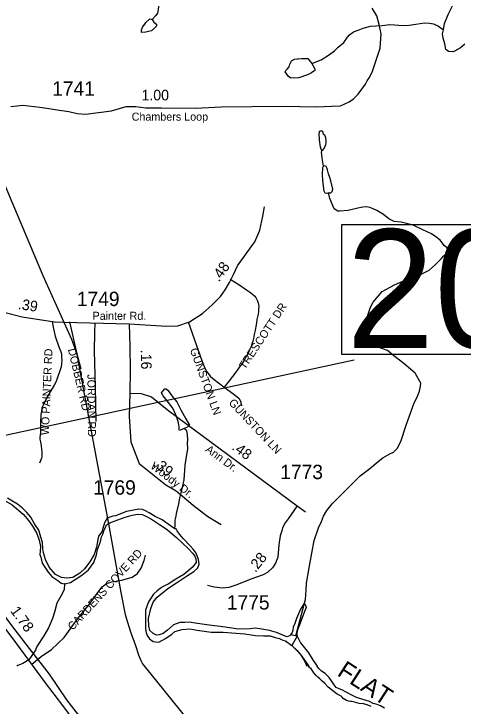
# Model space of a CAD drawing. Extents: x 1950930 to 2061844, y 904556 to 1017002.
# Drawn here: x 2017334 to 2022647, y 909493 to 917674 of the extents above; entities that cross this region are included whole.
import ezdxf

# ---------------------------------------------------------------- set-up
doc = ezdxf.new("R2010")
doc.units = 0
for name, color, linetype in [('Exist Hydrographic Creek Single Shore', 7, 'Continuous'), ('Exist Hydrographic Misc Water Feature', 7, 'Continuous'), ('Exist Hydrographic River Shore', 7, 'Continuous'), ('Exist Hydrographic River Shore Label', 7, 'Continuous'), ('Exist Railroad Mainline', 7, 'Continuous'), ('Exist Road Non-System Type 51', 7, 'Continuous'), ('Exist Road Non-System Type 51 Label', 7, 'Continuous'), ('Exist Road Primary US Attributed', 7, 'Continuous'), ('Exist Road Primary US Mileage Hundredths English Label', 7, 'Continuous'), ('Exist Road Primary US Structure Standard Bridge CELL', 7, 'Continuous'), ('Exist Road Primary US Structure Standard Bridge Number Label', 7, 'Continuous'), ('Exist Road Secondary Type 51 Attributed', 7, 'Continuous'), ('Exist Road Secondary Type 51 Label', 7, 'Continuous'), ('Exist Road Secondary Type 51 Number Label', 7, 'Continuous')]:
    doc.layers.add(name, color=color, linetype=linetype)

msp = doc.modelspace()

# ---------------------------------------------------------------- linework, layer by layer
at = {"layer": 'Exist Hydrographic Creek Single Shore'}
for points in [[(2022416.1, 917486), (2022424.1, 917558.1), (2022468, 917666.1), (2022522, 917768), (2022592, 917884.4), (2022693.7, 918044.4), (2022757.7, 918140.2), (2022809.8, 918216.3), (2022855.8, 918264.5), (2022905.6, 918324.5), (2022945.6, 918368.3), (2022977.6, 918408.4), (2023015.5, 918448.6), (2023057.5, 918498.6), (2023095.6, 918544.4), (2023121.6, 918584.6), (2023133.5, 918604.7), (2023153.4, 918658.7), (2023171.3, 918732.5), (2023169.3, 918780.5), (2023167.2, 918820.6), (2023153.5, 918854.6), (2023145.3, 918872.5), (2023143.4, 918904.7)], [(2022666.2, 917316.1), (2022616.4, 917272.2), (2022580.2, 917252.3), (2022554.3, 917236.1), (2022526.5, 917224.2), (2022474.4, 917228.2), (2022440.4, 917252.2), (2022430.3, 917318), (2022408.4, 917386.1), (2022404.2, 917438), (2022416.1, 917486)], [(2022467.8, 914862), (2022521.8, 914902.2), (2022585.8, 914950.1), (2022669.9, 915002.2), (2022803.7, 915062.4), (2022953.8, 915114.5), (2023049.6, 915162.4), (2023167.5, 915214.4), (2023307.8, 915268.6), (2023399.5, 915292.6), (2023559.7, 915374.6), (2023691.5, 915451), (2023781.3, 915508.9), (2023835.4, 915538.9), (2023879.6, 915563), (2023915.3, 915595), (2023937.3, 915623.1), (2023943.3, 915663)], [(2017938.3, 910937.2), (2017934.3, 910936.9), (2017928.3, 910869.1), (2017888.4, 910793.2), (2017842.3, 910709.1), (2017812.6, 910605.1), (2017790.7, 910529), (2017744.8, 910416.8), (2017688.7, 910322.8), (2017606.7, 910198.8), (2017590.7, 910154.8), (2017512.8, 910038.9), (2017441.1, 909996.8), (2017380.9, 909974.7), (2017370.8, 909964.7)]]:
    msp.add_lwpolyline(points, dxfattribs=at)
at = {"layer": 'Exist Hydrographic Misc Water Feature'}
for p, q in [((2017934.6, 910937.9), (2017938.7, 910937.3)), ((2020683.1, 910321.1), (2020621, 910208.9))]:
    msp.add_line(p, q, dxfattribs=at)
for points in [[(2019078, 918005.9), (2019059.8, 917934.1), (2019053.9, 917810.1), (2019042.1, 917728), (2019032, 917683.9), (2019012, 917656.1), (2018968, 917607.8)], [(2018968, 917607.8), (2018988.1, 917575.9), (2019022, 917551.9), (2019022.3, 917531.9), (2019018.2, 917524.1), (2019000.1, 917508), (2018960.3, 917471.8), (2018924.4, 917464), (2018896.3, 917456), (2018844.4, 917451.9), (2018842.3, 917479.8), (2018854.2, 917516), (2018884.2, 917553.7), (2018894.1, 917571.9), (2018940, 917615.9), (2018956, 917612), (2018968, 917607.8)], [(2020858.6, 917087), (2020968.5, 917131.3), (2021066.3, 917195.3), (2021124.5, 917235.4), (2021170.4, 917279.4), (2021236.2, 917335.5), (2021278.2, 917397.3), (2021304.3, 917425.3), (2021350.4, 917461.4), (2021406.2, 917481.6), (2021464.2, 917505.4), (2021550.3, 917529.5), (2021690.3, 917537.8), (2021780.1, 917549.7), (2021940.3, 917537.9), (2022008.3, 917541.7), (2022088.3, 917553.8), (2022188, 917565.9), (2022248.3, 917562), (2022296.1, 917556.1), (2022356.3, 917529.9), (2022416.1, 917486)], [(2020858.6, 917087), (2020894.4, 917023.3), (2020894.6, 917003.2), (2020882.6, 916995.3), (2020854.6, 916975.2), (2020804.7, 916955.2), (2020702.5, 916918.9), (2020698.6, 916919), (2020610.6, 916914.9), (2020582.4, 916934.9), (2020560.7, 916962.9), (2020542.5, 916986.9), (2020550.4, 917002.8), (2020566.4, 917018.9), (2020588.4, 917047), (2020598.6, 917080.9), (2020618.4, 917118.9), (2020652.3, 917138.9), (2020684.5, 917143.1), (2020696.3, 917142.9), (2020736.5, 917147), (2020808.3, 917147.1), (2020838.4, 917111), (2020858.6, 917087)], [(2020975.1, 916055.2), (2020961.2, 916099.1), (2020948.9, 916185), (2020949.1, 916195.2), (2020943, 916247.1), (2020947, 916283.2), (2020957, 916291.1), (2020973.1, 916291.1), (2020984.8, 916287.3), (2020990.9, 916247.1), (2021003.1, 916251.1), (2021015, 916223.3), (2021023, 916183.1), (2021023.2, 916159.2), (2021018.9, 916127.1), (2021003, 916087.1), (2020975.1, 916055.2)], [(2020995.3, 915875.2), (2020979.2, 915967.1), (2020977.1, 916011.1), (2020971.2, 916039.2), (2020975.1, 916055.2)], [(2021053.4, 915557.4), (2021033.3, 915551.2), (2021013.3, 915555.2), (2021003.3, 915579.1), (2020999.3, 915607), (2020991.4, 915671.2), (2020987.3, 915707.1), (2020983.3, 915771.1), (2020987.1, 915859.3), (2020995.3, 915875.2)], [(2021053.4, 915557.4), (2021081.3, 915559.1), (2021099.4, 915575.1), (2021107.5, 915603.2), (2021083.2, 915699.2), (2021069.3, 915739.2), (2021055.2, 915785.1), (2021041.3, 915831.3), (2021035.3, 915855), (2021027.1, 915871.3), (2021011.2, 915879.2), (2020995.3, 915875.2)], [(2022467.8, 914862), (2022460, 914880.2), (2022457.9, 914908.1), (2022425.7, 914934.1), (2022373.8, 914998.1), (2022321.8, 915037.9), (2022271.7, 915076), (2022169.6, 915121.8), (2022053.6, 915175.7), (2021961.6, 915199.9), (2021913.6, 915211.8), (2021829.7, 915219.7), (2021767.7, 915251.5), (2021705.7, 915301.7), (2021627.7, 915351.6), (2021583.5, 915371.5), (2021543.4, 915387.4), (2021507.5, 915395.4), (2021459.5, 915391.5), (2021399.5, 915379.6), (2021285.4, 915351.4), (2021189.4, 915343.2), (2021165.5, 915343.4), (2021121.4, 915371.2), (2021071.4, 915491.4), (2021053.4, 915557.4)], [(2019349.3, 912775.9), (2019291.3, 912751.9), (2019289.2, 912760.1), (2019289, 912768), (2019289.2, 912792), (2019279.1, 912840.1), (2019261.1, 912908), (2019216.9, 913008.1), (2019213.1, 913016), (2019160.9, 913079.8), (2019100.9, 913159.8), (2019081, 913196), (2019094.8, 913216), (2019121, 913244), (2019136.8, 913244), (2019159, 913223.9), (2019180.9, 913188), (2019212.8, 913144), (2019260.9, 913087.9), (2019272.8, 913064), (2019309.2, 912996), (2019369, 912888.1), (2019409.1, 912812.1), (2019385.3, 912788), (2019349.3, 912775.9)], [(2019235.8, 911588), (2019241.9, 911628), (2019241.9, 911691.9), (2019251.7, 911740), (2019255.9, 911767.8), (2019285.9, 911884), (2019295.8, 911952.1), (2019323.6, 912060.1), (2019349.5, 912168.2), (2019357.4, 912279.9), (2019359.5, 912336), (2019375.5, 912444), (2019389.4, 912528), (2019385.2, 912608.2), (2019391.3, 912635.9), (2019389.1, 912703.9), (2019379.2, 912748.1), (2019361.2, 912763.9), (2019349.3, 912775.9)], [(2020774.3, 910700.9), (2020762.4, 910701.1), (2020722.5, 910639.1), (2020674.9, 910529), (2020652.9, 910456.8), (2020634.7, 910429.1), (2020633.1, 910392.9), (2020626.7, 910363), (2020606.8, 910334.8)], [(2020774.3, 910700.9), (2020780.7, 910687.1), (2020788.7, 910657), (2020770.9, 910613), (2020730.7, 910505.1), (2020684.7, 910385), (2020679, 910344.9), (2020683.1, 910321.1)], [(2020621, 910208.9), (2020682.9, 910149.1), (2020724.9, 910105), (2020782.3, 910021.7), (2020816.4, 909968.5)]]:
    msp.add_lwpolyline(points, dxfattribs=at)
at = {"layer": 'Exist Hydrographic River Shore'}
for points in [[(2020667.6, 910323.7), (2020780.5, 910752.8), (2020788.4, 910864.9), (2020792.4, 910944.9), (2020824.4, 911127), (2020856.2, 911300.9), (2020883.9, 911449), (2020937.9, 911601.1), (2020969.9, 911676.9), (2020995.8, 911737.1), (2021035.9, 911805.2), (2021097.6, 911885.3), (2021285.6, 912073.4), (2021429.6, 912213.5), (2021541.4, 912301.4), (2021641.5, 912385.4), (2021695.5, 912425.6), (2021781.2, 912475.7), (2021821.3, 912495.5), (2021867.2, 912539.5), (2021911.2, 912619.7), (2021971.3, 912811.7), (2022013, 912923.7), (2022065.1, 913065.7), (2022105.1, 913155.8), (2022128.9, 913215.7), (2022143, 913275.8), (2022145, 913307.9), (2022080.8, 913427.7), (2021944.7, 913541.8), (2021828.7, 913631.8), (2021752.6, 913695.7), (2021672.5, 913723.6), (2021610.7, 913751.5), (2021560.4, 913779.4), (2021520.5, 913847.5), (2021510.6, 913923.5), (2021506.4, 913993.5), (2021518.4, 914111.4), (2021552.2, 914207.5), (2021584.3, 914267.5), (2021644.3, 914343.4), (2021688.2, 914391.4), (2021834, 914471.8), (2021962.1, 914527.8), (2022038.2, 914541.7), (2022246.1, 914646), (2022314, 914709.9), (2022392, 914782.2), (2022417.9, 914814.1), (2022467.8, 914862)], [(2016675.8, 912060.3), (2016727.8, 912052.3), (2016781.8, 912028.3), (2016897.7, 912016.3), (2016993.6, 912004.5), (2017091.6, 911984.4), (2017185.7, 911948.7), (2017313.8, 911872.5), (2017445.7, 911762.8), (2017509.7, 911684.7), (2017562, 911608.8), (2017604.1, 911532.8), (2017631.9, 911452.8), (2017650.1, 911380.9), (2017646, 911324.9), (2017642.3, 911284.9), (2017652.1, 911252.9), (2017670.3, 911181), (2017740.3, 911076.8), (2017782.3, 911025.1), (2017852.5, 910977), (2017894.5, 910945), (2017914.4, 910941), (2017938.3, 910937.2)], [(2019235.8, 911588), (2019186, 911623.9), (2019085.8, 911695.8), (2019003.9, 911735.9), (2018935.8, 911775.7), (2018889.7, 911799.6), (2018853.9, 911815.8), (2018813.6, 911819.6), (2018667.7, 911791.4), (2018537.7, 911741.6), (2018505.8, 911737.3), (2018467.8, 911725.3), (2018435.7, 911713.5), (2018405.8, 911661.3), (2018386, 911593.5), (2018374, 911553.3), (2018333.9, 911501.3), (2018326.2, 911461.5), (2018310.2, 911373.2), (2018282.2, 911285.2), (2018234.1, 911197.2), (2018170.1, 911117.2), (2018112.2, 911065.2), (2018030.4, 911013.1), (2017958.4, 911005), (2017898.2, 911013.2), (2017824.4, 911049.1), (2017750.1, 911137), (2017706.3, 911224.9), (2017686, 911305), (2017676.1, 911352.8), (2017672.1, 911425.1), (2017654, 911488.8), (2017629.8, 911571), (2017579.9, 911648.8), (2017535.8, 911724.9), (2017485.8, 911780.7), (2017435.7, 911832.9), (2017377.6, 911880.7), (2017257.6, 911950.8)], [(2017938.3, 910937.2), (2018004.2, 910953.2), (2018138.3, 911041.4), (2018218.4, 911105.3), (2018278.2, 911189.4), (2018310, 911281.3), (2018324.1, 911345.3), (2018350.1, 911413.4), (2018364.1, 911453.5), (2018370.1, 911493.4), (2018387.9, 911525.5), (2018402.1, 911577.4), (2018415.8, 911605.3), (2018427.9, 911637.5), (2018469.8, 911661.3), (2018563.9, 911693.5), (2018649.9, 911725.5), (2018731.8, 911749.7), (2018799.7, 911763.8), (2018851.8, 911759.7), (2018887.9, 911743.6), (2018961.9, 911703.6), (2019056, 911639.7), (2019109.8, 911603.8), (2019151.9, 911576), (2019256, 911487.9), (2019322, 911426.1), (2019402.1, 911348), (2019448.1, 911300.1), (2019472.3, 911264.2), (2019486, 911232.1), (2019488.2, 911192), (2019442.3, 911131.9), (2019342.1, 911048), (2019248.4, 910991.8), (2019160.3, 910935.9), (2019116.2, 910915.8), (2019080.4, 910895.9), (2019030.3, 910855.9), (2018984.6, 910815.8), (2018924.3, 910727.8), (2018892.4, 910627.7), (2018890.7, 910575.6), (2018888.7, 910511.6), (2018888.7, 910463.7), (2018890.8, 910407.6), (2018896.8, 910363.8), (2018908.8, 910327.8), (2018938.9, 910287.8), (2018980.9, 910255.7), (2019012.9, 910251.8), (2019048.6, 910247.8), (2019126.6, 910291.8), (2019200.6, 910343.7), (2019238.6, 910375.8), (2019322.8, 910400), (2019414.5, 910407.9), (2019502.8, 910392), (2019668.7, 910368.2), (2019808.8, 910368.3), (2020066.7, 910348.5), (2020190.6, 910328.5), (2020286.7, 910324.6), (2020362.8, 910324.7), (2020424.8, 910304.7), (2020476.7, 910292.8), (2020512.7, 910272.7), (2020546.7, 910264.7), (2020620.6, 910208.7), (2020682.7, 910148.7), (2020724.8, 910104.9), (2020773, 910020.8), (2020799.1, 909966.8)], [(2020606.8, 910334.7), (2020602.8, 910328.9), (2020566.7, 910312.9), (2020542.9, 910320.6), (2020438.8, 910362.8), (2020356.6, 910388.8), (2020242.8, 910408.5), (2020186.5, 910416.6), (2020126.6, 910408.6), (2019988.7, 910404.3), (2019804.6, 910432.3), (2019644.5, 910452.1), (2019478.5, 910472.2), (2019406.6, 910486.2), (2019354.7, 910480), (2019294.6, 910479.9), (2019220.6, 910455.9), (2019150.7, 910391.7), (2019100.7, 910351.7), (2019052.7, 910335.6), (2019020.8, 910331.7), (2018980.9, 910351.9), (2018942.6, 910387.8), (2018928.5, 910439.6), (2018924.5, 910527.6), (2018952.5, 910647.8), (2018980.4, 910723.7), (2019026.5, 910779.8), (2019156.3, 910883.8), (2019258.4, 910951.9), (2019376.2, 911027.9), (2019460.3, 911084), (2019510.1, 911128.2), (2019524.2, 911172.2), (2019518, 911224.2), (2019488.1, 911300), (2019454, 911347.9), (2019420, 911388), (2019340, 911472), (2019293.9, 911523.8), (2019263.8, 911563.8), (2019251.9, 911588), (2019235.8, 911588)], [(2020682.7, 910321), (2020606.8, 910334.7)], [(2020682.7, 910321), (2020722.7, 910240.8), (2020818.7, 910122.9), (2020874.9, 910032.9), (2020918.9, 909967)], [(2021558.7, 909490.9), (2021510.7, 909508.8), (2021468.7, 909518.9), (2021416.8, 909524.8), (2021362.7, 909538.7), (2021330.6, 909546.8), (2021314.8, 909546.7), (2021294.8, 909552.7), (2021266.7, 909560.7), (2021226.8, 909582.7), (2021214.7, 909600.6), (2021202.8, 909612.6), (2021156.7, 909636.6), (2021104.6, 909672.6), (2021050.7, 909718.6), (2021008.7, 909764.4), (2020976.6, 909792.5), (2020952.5, 909816.4), (2020928.5, 909836.5), (2020908.6, 909856.5), (2020880.6, 909886.5), (2020860.6, 909916.5), (2020848.5, 909932.4), (2020830.5, 909950.3), (2020816.4, 909968.4)], [(2021714.7, 909471), (2021670.7, 909498.9), (2021630.8, 909511), (2021580.8, 909522.8), (2021538.7, 909546.9), (2021486.8, 909562.8), (2021386.6, 909594.8), (2021328.6, 909622.8), (2021272.6, 909652.8), (2021212.7, 909684.6), (2021180.7, 909696.7), (2021146.6, 909712.6), (2021120.7, 909744.5), (2021096.6, 909780.6), (2021060.5, 909832.6), (2021014.5, 909880.5), (2020972.4, 909908.4), (2020940.4, 909938.5), (2020916.5, 909968.4)]]:
    msp.add_lwpolyline(points, dxfattribs=at)
at = {"layer": 'Exist Railroad Mainline'}
for points in [[(2016858.7, 916487), (2017159.1, 915799.4), (2017677.9, 914583.7), (2017924.2, 914031.8)], [(2017924.2, 914031.8), (2018014.3, 913829.8), (2018032.4, 913785.8), (2018050.5, 913729.8), (2018078.4, 913649.8), (2018461.6, 911606), (2018600.2, 910838.1), (2018650.3, 910576), (2018678.2, 910484), (2018712.3, 910372.1), (2018770.6, 910208), (2018808.5, 910100.2), (2018836.5, 910032.2), (2018854.6, 909994.2), (2020093, 908461.9)]]:
    msp.add_lwpolyline(points, dxfattribs=at)
at = {"layer": 'Exist Road Non-System Type 51'}
for points in [[(2019892, 914538.6), (2019994.5, 914476.4), (2020085, 914414.2), (2020132, 914382.6), (2020156.9, 914361.6), (2020181.8, 914336.2), (2020193.6, 914320.3), (2020203.2, 914307.3), (2020214.5, 914284.1), (2020216.2, 914279.1), (2020221.9, 914259), (2020227, 914238.1), (2020229.2, 914217.7), (2020228.1, 914187.8), (2020224.8, 914156.6), (2020220.8, 914124.4), (2020208.9, 914060.8), (2020201.5, 914021.8), (2020194.1, 913980.8), (2020185.6, 913930.4), (2020176.1, 913883.5), (2020166.5, 913838.3), (2020160.2, 913806.9), (2020149.5, 913772.4), (2020138.1, 913743.6), (2020122.9, 913711.3), (2020099.1, 913658.2), (2020086.1, 913633), (2020072, 913608.1), (2020054.5, 913575.4), (2020031.9, 913542.6), (2020013.2, 913518.2), (2019958.4, 913441.1), (2019878.1, 913337.6), (2019819.4, 913262.4)], [(2017785.8, 914040.4), (2017801.4, 913953.8), (2017822.2, 913863.3), (2017838, 913819.4), (2017875.1, 913718.9), (2017885.4, 913692.4), (2017895.9, 913655), (2017899.2, 913614.1), (2017900.1, 913584.1), (2017897.4, 913538), (2017892.1, 913504.1), (2017880, 913468.4), (2017843.6, 913352.2), (2017829.5, 913323.1), (2017810.4, 913286.1), (2017785.5, 913247.9), (2017722.8, 913141.8), (2017690.8, 913072.1), (2017672.5, 913034.8), (2017665.8, 913013), (2017658.8, 912974.2), (2017654.4, 912940.4), (2017648.5, 912839.4), (2017648.4, 912727.6), (2017643.1, 912692), (2017641.8, 912673.2), (2017642.2, 912653.7), (2017644.9, 912630.2), (2017649.6, 912612.8), (2017653.1, 912591.9), (2017657, 912568.4), (2017661.8, 912531.1), (2017663.8, 912507.1), (2017665.1, 912479.3), (2017665.1, 912458.4), (2017663.4, 912439.7), (2017659, 912423.2), (2017653.4, 912404.9), (2017637.5, 912362.8)], [(2017993, 914034.2), (2018075.5, 913670.9), (2018125, 913479.1)], [(2019393.2, 914036.1), (2019561.2, 913566.3), (2019585.1, 913506), (2019598, 913477.5), (2019616.4, 913444.4), (2019634.9, 913418.6), (2019655.1, 913393.8), (2019686.4, 913366.2), (2019768.2, 913301.8), (2019819.4, 913262.4)], [(2018292.8, 914023.5), (2018288, 913911.1), (2018284.8, 913686.4), (2018294.2, 913266.6), (2018303.2, 912857.1)], [(2019819.4, 913262.4), (2019862.1, 913229.6), (2019934.8, 913178), (2019996.4, 913129.2), (2020003.8, 913118.7), (2020015.8, 913091.1), (2020019.4, 913070.8), (2020024, 913049.7), (2020026.1, 913042)], [(2017545.2, 909990.1), (2017655.4, 910078.2), (2017778.8, 910163.6), (2017930.6, 910306.1), (2018092, 910529.1), (2018229.6, 910700), (2018338.9, 910851.9), (2018376.6, 910903.6), (2018430.6, 910941.4), (2018493.9, 910960.6), (2018610.4, 910982.2), (2018731.8, 911017.8), (2018796.8, 911061.2), (2018839.1, 911124.2), (2018873.6, 911215.9), (2018890.2, 911276.1)]]:
    msp.add_lwpolyline(points, dxfattribs=at)
at = {"layer": 'Exist Road Primary US Attributed'}
for points in [[(2016415.3, 912395.7), (2016416.5, 912307.1), (2016418.9, 912201.9), (2016426.1, 912096.6), (2016451.2, 911935.1), (2016469.1, 911829.8), (2016496.1, 911694.6), (2016538.4, 911572.2), (2016612.1, 911359.7), (2016689.2, 911191), (2016762.2, 911063), (2016921.9, 910816.6), (2017030.8, 910669.5), (2017296.7, 910319.4), (2017462.1, 910097.4), (2017693.2, 909785.8), (2017921.7, 909484.3), (2018031.7, 909334)], [(2018098.9, 909390.2), (2017961.4, 909567.4), (2017754.7, 909873.1), (2017517.3, 910174.8), (2017349.2, 910395.9), (2017128.3, 910683.3), (2016977.8, 910896.4), (2016856.6, 911082.3), (2016765.8, 911241.3), (2016697, 911398), (2016621.7, 911596.6), (2016569.6, 911790.3), (2016543.3, 911937.5), (2016524.2, 912078.6), (2016511, 912228.2), (2016507.4, 912300), (2016507.4, 912389.7)]]:
    msp.add_lwpolyline(points, dxfattribs=at)
at = {"layer": 'Exist Road Primary US Structure Standard Bridge Number Label'}
msp.add_line((2016820.8, 912608.6), (2021357.1, 913584.7), dxfattribs=at)
msp.add_lwpolyline([(2021213.6, 915184.4), (2024929.5, 915184.4), (2024929.5, 913647.9), (2021213.6, 913647.9)], close=True, dxfattribs=at)
at = {"layer": 'Exist Road Secondary Type 51 Attributed'}
msp.add_line((2017924.2, 914031.8), (2018698.5, 914012.8), dxfattribs=at)
for points in [[(2021521.4, 916895), (2021537.2, 916919.7), (2021569.1, 916985), (2021584.3, 917018.5), (2021665.5, 917268.4), (2021676.1, 917438.6), (2021653.3, 917546.5), (2021627.5, 917649.8), (2021570.1, 917742.1)], [(2017299.7, 916579.6), (2017439.4, 916596.3), (2017640.8, 916571.6), (2017775.7, 916551.5), (2017845.5, 916540.9), (2017982.5, 916521.4), (2018083.1, 916497.5), (2018180.3, 916489.9), (2018487.3, 916528.9), (2018662.6, 916578.6), (2018774.9, 916580.1), (2018892.7, 916564.5), (2019080.8, 916564.7), (2019480.8, 916560.8), (2019786.3, 916573.8), (2020514.3, 916582.2), (2020916.8, 916575.7), (2021088.8, 916583.8), (2021196.4, 916587.7), (2021298.8, 916636), (2021348.7, 916670), (2021406.6, 916724), (2021491.6, 916842.2), (2021512.9, 916881.7), (2021521.4, 916895)], [(2018698.5, 914012.8), (2019138.4, 913982.6), (2019272.3, 913986.6), (2019412.3, 914034.8), (2019566.2, 914134.8), (2019678.1, 914234.9), (2019778, 914334.9), (2019832, 914411), (2019884, 914498.9), (2019932, 914595), (2019977.9, 914695), (2020088.6, 914851.8), (2020183.9, 914978), (2020243.1, 915117.1), (2020279.2, 915282), (2020297.2, 915395.4)], [(2016687.5, 914281.6), (2017433.3, 914092.2), (2017815.9, 914034.5), (2017924.2, 914031.8)], [(2018698.5, 914012.8), (2018704.2, 913742.2), (2018709.8, 913468.8), (2018706.2, 913192.3)], [(2018706.2, 913192.3), (2018697.1, 912917.2), (2018715.4, 912617.1), (2018815.6, 912360.2), (2019132.4, 912110.3), (2019251.5, 912035.6), (2019454.6, 911868.8), (2019626.4, 911733.5), (2019784.1, 911640.5)], [(2018706.2, 913192.3), (2018838.6, 913186.7), (2018962.5, 913147.2), (2019165.2, 912983.8), (2020685, 911861.3)], [(2020685, 911861.3), (2020577.9, 911707.1), (2020543.4, 911659.4), (2020511.4, 911601.2), (2020503.1, 911566.3), (2020484.8, 911504.8), (2020466.5, 911400.1), (2020456.6, 911253.9), (2020428.3, 911182.4), (2020391.8, 911127.6), (2020337, 911076.1), (2020282.1, 911044.5), (2020136, 910994.7), (2019969, 910925.7), (2019877.6, 910894.1), (2019804.6, 910885.8), (2019703.2, 910897.4), (2019625.1, 910917.4)], [(2020685, 911861.3), (2020782.2, 911787.5)]]:
    msp.add_lwpolyline(points, dxfattribs=at)

# ---------------------------------------------------------------- texts
at = {"layer": 'Exist Hydrographic River Shore Label'}
msp.add_text('FLAT', height=210, rotation=327.01784, dxfattribs=at).set_placement((2021145.5, 909863.6))
at = {"layer": 'Exist Road Non-System Type 51 Label'}
for s, rotation, p in [('  TRESCOTT DR', 56.47622, (2020028.2, 913405.7)), ('  WO PAINTER RD', 87.50916, (2017743.9, 912623.4)), ('  DOBBER RD', 283.34084, (2017956.2, 913778.4)), ('  GUNSTON LN', 290.09199, (2019389, 913771.6)), ('  JORDAN RD', 270.54566, (2018202.5, 913485.3)), ('  GUNSTON LN', 313.19758, (2019818.9, 913124)), ('  CARDENS COVE RD', 47.71631, (2017982.6, 910329.5))]:
    msp.add_text(s, height=95, rotation=rotation, dxfattribs=at).set_placement(p)
at = {"layer": 'Exist Road Primary US Mileage Hundredths English Label'}
msp.add_text('1.78', height=125, rotation=306.55592, dxfattribs=at).set_placement((2017286.1, 910617.1))
at = {"layer": 'Exist Road Primary US Structure Standard Bridge CELL'}
for s, rotation, p in [('1.00', 0.03499, (2018843, 916651.4)), ('.48', 54.64968, (2019759.6, 914498.8)), ('.39', 351.41757, (2017376.7, 914187.1)), ('.16', 271.18008, (2018834.8, 913703.3)), ('.48', 323.50455, (2019902.7, 912533.1)), ('.39', 321.74351, (2018973.3, 912339.5)), ('.28', 51.69883, (2020190.8, 911065.4))]:
    msp.add_text(s, height=125, rotation=rotation, dxfattribs=at).set_placement(p)
at = {"layer": 'Exist Road Primary US Structure Standard Bridge Number Label'}
msp.add_text('206', height=1400, dxfattribs=at).set_placement((2021263.8, 913727))
at = {"layer": 'Exist Road Secondary Type 51 Label'}
for s, p in [('Chambers Loop', (2018726.9, 916411.6)), ('Painter Rd.', (2018264.2, 914058.5))]:
    msp.add_text(s, height=95, dxfattribs=at).set_placement(p)
for s, rotation, p in [('Ann Dr.', 323.50455, (2019591.3, 912510.4)), ('Woody Dr.', 322.44103, (2018941.1, 912311.5))]:
    msp.add_text(s, height=95, rotation=rotation, dxfattribs=at).set_placement(p)
at = {"layer": 'Exist Road Secondary Type 51 Number Label'}
for s, p in [('1741', (2017785.9, 916706.2)), ('1749', (2018078, 914220.6)), ('1773', (2020483.3, 912175.7)), ('1769', (2018270.2, 911992.1)), ('1775', (2019852, 910634.4))]:
    msp.add_text(s, height=170, dxfattribs=at).set_placement(p)

doc.saveas('drawing.dxf')
